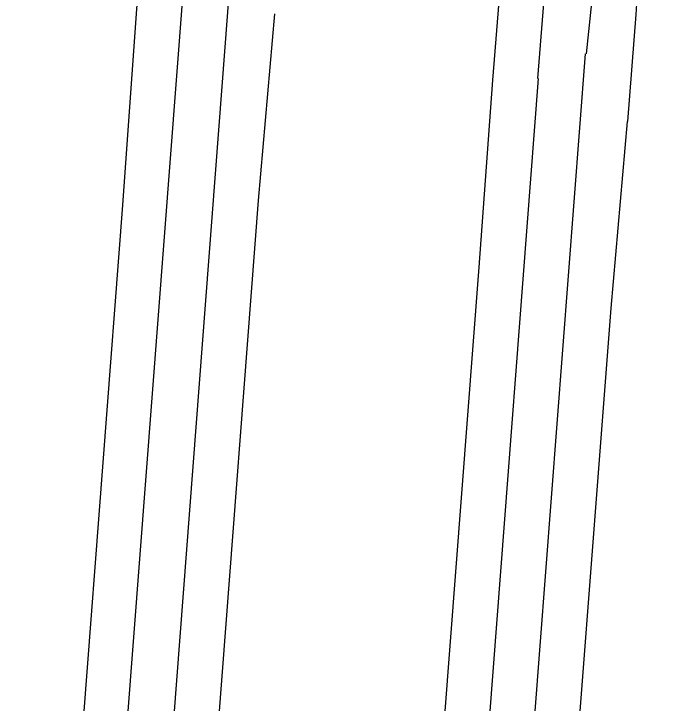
# Model space of a CAD drawing. Extents: x 1847379 to 1850904, y 217032 to 220169.
# Drawn here: x 1849129.7 to 1849303, y 218604.4 to 218788.3 of the extents above; entities that cross this region are included whole.
import ezdxf

# ---------------------------------------------------------------- set-up
doc = ezdxf.new("R2010")
doc.units = 0
doc.layers.add('BR_P_Gen_Approach_Slab_Hidden', color=7, linetype='Continuous')
doc.layers.add('PM_X_Lane_Line', color=7, linetype='Continuous')

msp = doc.modelspace()

# ---------------------------------------------------------------- linework, layer by layer
at = {"layer": 'BR_P_Gen_Approach_Slab_Hidden'}
for p, q in [((1849195.02, 218738.48), (1849199.37, 218788.29)), ((1849158.82, 218737.21), (1849162.35, 218787.08)), ((1849253.84, 218720.69), (1849257.57, 218770.55)), ((1849289.1, 218709.75), (1849293.43, 218759.56)), ((1849064.86, 217039.85), (1849195.02, 218738.48)), ((1849028.96, 217042.6), (1849158.82, 218737.21)), ((1849124.69, 217035.27), (1849253.84, 218720.69)), ((1849160.58, 217032.52), (1849289.1, 218709.75))]:
    msp.add_line(p, q, dxfattribs=at)
for points in [[(1849257.57, 218770.55), (1849261.18, 218815.95), (1849264.04, 218852.55), (1849267, 218891.89)], [(1849303, 218885.54), (1849299.1, 218833.5), (1849298.32, 218830.84), (1849295.7, 218788.12), (1849293.43, 218759.56)], [(1849162.35, 218787.08), (1849166.9, 218848.06), (1849169.77, 218884.25)]]:
    msp.add_lwpolyline(points, dxfattribs=at)
at = {"layer": 'PM_X_Lane_Line'}
for p, q in [((1849040.93, 217041.69), (1849175.97, 218808.66)), ((1849052.89, 217040.77), (1849186.12, 218779.36)), ((1849148.61, 217033.43), (1849282.27, 218777.6)), ((1849136.65, 217034.35), (1849269.73, 218771.05))]:
    msp.add_line(p, q, dxfattribs=at)
for points in [[(1849292.53, 218907.91), (1849288.52, 218848.73), (1849285.45, 218806.61), (1849282.41, 218777.59)], [(1849269.55, 218771.07), (1849272.89, 218813.34), (1849275.88, 218851.44), (1849279.13, 218895.73)], [(1849186.09, 218779.36), (1849191.96, 218856.83), (1849194.6, 218891.43)]]:
    msp.add_lwpolyline(points, dxfattribs=at)

doc.saveas('drawing.dxf')
